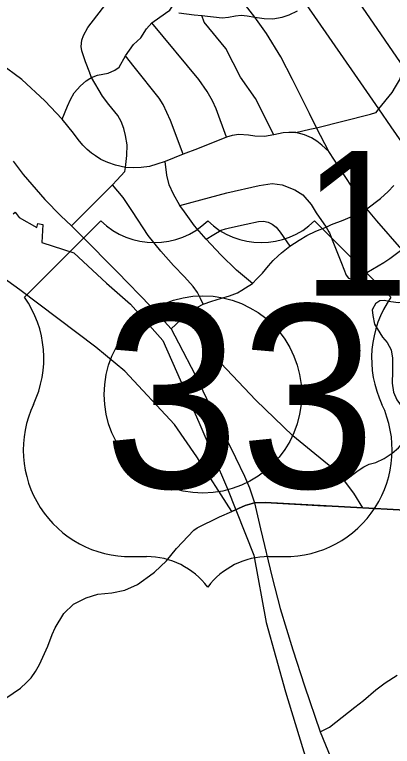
# Model space of a CAD drawing. Extents: x 1659811 to 1934326, y 644115 to 934867.
# Drawn here: x 1807811 to 1810681, y 723342 to 728904 of the extents above; entities that cross this region are included whole.
import ezdxf

# ---------------------------------------------------------------- set-up
doc = ezdxf.new("R2010")
doc.units = 0
for name, color, linetype in [('Default', 7, 'Continuous'), ('GM_X_City_Street', 7, 'Continuous'), ('GM_X_Corporation', 7, 'Continuous'), ('GM_X_Township', 7, 'Continuous'), ('GM_X_US_Route', 7, 'Continuous'), ('GM_X_US_Shield', 7, 'Continuous')]:
    doc.layers.add(name, color=color, linetype=linetype)

msp = doc.modelspace()

# ---------------------------------------------------------------- linework, layer by layer
at = {"layer": 'Default'}
msp.add_circle((1809241.7, 726017.3), 750, dxfattribs=at)
at = {"layer": 'GM_X_City_Street'}
for points in [[(1809648.1, 728866.9), (1809635.2, 728884.8), (1809433.1, 729149), (1809276.9, 729352.6), (1809241.9, 729414.7), (1809166.3, 729590.3), (1809147.9, 729682.1), (1809141.3, 729744.7), (1809137, 729857.7), (1809155.7, 730002.2), (1809203.8, 730195), (1809244.2, 730296), (1809298.6, 730373.7), (1809356.2, 730425), (1809412.1, 730460.7)], [(1811089.2, 728046.2), (1810770.3, 728499.1), (1810309.7, 729173), (1809805.3, 729899.7), (1809752.5, 729999.1)], [(1808381.7, 728461.1), (1808350.6, 728545.7), (1808330.6, 728597.8), (1808321.1, 728630.3), (1808316.8, 728662.9), (1808321.9, 728709.8), (1808334.1, 728746.2), (1808367.1, 728806.1), (1808521.5, 729007.5), (1808552.6, 729046.4), (1808588.3, 729069.7), (1808669.2, 729107), (1808704.9, 729133.4), (1808723.6, 729159.9), (1808801.3, 729324.6), (1808894.5, 729462.9), (1808959.8, 729560.8), (1808986.2, 729590.4), (1809060.9, 729635.5), (1809147.9, 729682.1)], [(1808383.4, 728418.6), (1808395.7, 728425.9), (1808440.9, 728444.1), (1808520.7, 728460.6), (1808571.5, 728483.2), (1808604.2, 728505.6), (1808654.3, 728591.8), (1808714.3, 728676.5), (1808770.2, 728729.3), (1808813.7, 728796.1), (1808854.1, 728842.8), (1808958.3, 728914.3), (1808989.4, 728939.2), (1809029.8, 728999.8), (1809057.7, 729069.7), (1809096.6, 729189.4), (1809112.1, 729234.5), (1809135.5, 729281.1), (1809171.2, 729341.7), (1809203.8, 729383.6), (1809241.9, 729414.7)], [(1812848, 726758.6), (1812801.2, 726760.9), (1812498.1, 726779.5), (1812418.8, 726784.2), (1812310, 726800.5), (1812188, 726823.8), (1812060.5, 726858), (1811969.6, 726888.3), (1811888.8, 726919.4), (1811758.6, 726973.7), (1811606.7, 727055.3), (1811517.5, 727111.7), (1811447.7, 727150.1), (1811392.2, 727201.3), (1811292.4, 727287), (1811213.4, 727357.3), (1811115.3, 727455.4), (1811031.6, 727551.2), (1810941.5, 727663.9), (1810851.5, 727793.1), (1810672.6, 728050.9), (1810578, 728187.2), (1810396.6, 728451.1), (1810028.4, 728980.3)], [(1809059.3, 728918.9), (1809175.9, 728903.4), (1809233.4, 728898.7), (1809387.2, 728880.1), (1809437, 728886.3), (1809489.8, 728895.6), (1809533.4, 728900.3), (1809578.4, 728894.1), (1809635.2, 728884.8), (1809708.2, 728875.4), (1809773.5, 728872.3), (1809843.4, 728884.8), (1809897, 728903.4), (1809959.2, 728933.7)], [(1809780.3, 727991), (1809641.4, 728267.1), (1809526.6, 728428.1), (1809415.2, 728646.9), (1809252, 728847.5), (1809233.4, 728898.7)], [(1810199.6, 727863.4), (1810105.8, 728044), (1810051.1, 728153.3), (1809922.7, 728411.2), (1809834.9, 728583.2), (1809724.5, 728762), (1809648.1, 728866.9)], [(1810529.2, 728153.1), (1810558.1, 728161.2), (1810578, 728187.2), (1810680.5, 728313.1), (1810705.2, 728355.2), (1810734.3, 728406), (1810770.3, 728499.1), (1810788.8, 728593.3), (1810828.9, 728706), (1810872.2, 728789.4), (1810935.5, 728869.7), (1810954.1, 728888.6)], [(1809421.8, 727972.8), (1809342.8, 728188.9), (1809314.1, 728248), (1809275.1, 728319.1), (1809211.4, 728412.5), (1808854.1, 728842.8)], [(1809092.8, 727844.3), (1808994.7, 728098.7), (1808940, 728220.2), (1808909.5, 728269.3), (1808719.8, 728507.3), (1808654.3, 728591.8)], [(1810752.5, 727117.8), (1810562.4, 727336.5), (1810486.9, 727428.5), (1810414, 727535.3), (1810199.6, 727863.4), (1810144, 727912), (1810107.5, 727942.4), (1810065.9, 727968.5), (1810014.7, 727991.9), (1809948.7, 728007.5), (1809894, 728007.5), (1809852.4, 728004.9), (1809780.3, 727991), (1809709.1, 727977.1), (1809637.1, 727979.7), (1809588.4, 727987.6), (1809515.5, 727992.8), (1809464.3, 727986.7), (1809421.8, 727972.8), (1809200.4, 727884.2), (1809092.8, 727844.3), (1808954.8, 727788.8), (1808891.4, 727767.9), (1808835, 727750.6), (1808772.5, 727741.6), (1808714.3, 727739.8), (1808652.7, 727741.9), (1808576.3, 727760.1), (1808519.9, 727779.2), (1808466.9, 727804.4), (1808425.3, 727830.4), (1808394, 727852.1), (1808361.9, 727878.2), (1808328, 727911.2), (1808293.3, 727955.4), (1808257.7, 728002.3), (1808170.9, 728109.1), (1808041.6, 728249.7), (1807866.2, 728411.2), (1807702.2, 728533.5)], [(1808170.9, 728109.1), (1808212.6, 728208), (1808235.6, 728260.1), (1808262.1, 728310.5), (1808310.7, 728364.3), (1808354.9, 728401.6), (1808383.4, 728418.6)], [(1808242.1, 727298), (1808553.7, 727610), (1808588.4, 727647.3), (1808647.5, 727711.5), (1808652.7, 727741.9), (1808664, 727834.8), (1808664.9, 727914.6), (1808654.4, 727986.7), (1808641.4, 728037.9), (1808620.6, 728090.8), (1808594.5, 728136.9), (1808525.9, 728221.9), (1808477.4, 728285.3), (1808395.7, 728425.9), (1808381.8, 728460.6), (1808381.7, 728461.1)], [(1809948.7, 728007.5), (1810054.6, 728033.6), (1810105.8, 728044), (1810514.7, 728149), (1810529.2, 728153.1)], [(1809617.9, 726861.3), (1809497.3, 726961.2), (1809376.6, 727077.5), (1809267.2, 727197.3), (1809178.7, 727299.7), (1809102.3, 727405.6), (1809066.7, 727453.4), (1809018.1, 727538.4), (1808986, 727609.6), (1808967.2, 727684.9), (1808954.8, 727788.8)], [(1809243, 726703.3), (1809222.1, 726745.9), (1809200.4, 726791), (1809168.3, 726837.9), (1809100.6, 726910), (1809017.2, 726997.6), (1808922.6, 727105.3), (1808825.4, 727225.9), (1808707.8, 727407.2), (1808635.5, 727515.3), (1808553.7, 727610)], [(1808999.9, 726516.7), (1809113, 726619.2), (1809155.5, 726651.9), (1809200, 726680.4), (1809243, 726703.3), (1809309.1, 726726.5), (1809376.1, 726746.2), (1809443.8, 726766), (1809505.4, 726790.3), (1809537.3, 726808.6), (1809566.2, 726826.8), (1809617.9, 726861.3), (1809652.1, 726895.3), (1809693.2, 726940.1), (1809738.8, 726994.1), (1809775.3, 727034.4), (1809812.6, 727070.2), (1809839.9, 727093.8), (1809901.6, 727144), (1809972.3, 727190.3), (1810030.8, 727226.1), (1810098.5, 727259.5), (1810177, 727289.6), (1810219.4, 727309), (1810306.9, 727340.9), (1810395.1, 727379.7), (1810486.9, 727428.5), (1810590.5, 727507.4), (1810649.1, 727560.7), (1810692.6, 727604.7)], [(1809066.7, 727453.4), (1809292.2, 727513.7), (1809424.3, 727550.6), (1809668.6, 727604.3), (1809766.7, 727620.9), (1809845, 727609.4), (1809939.5, 727573.8), (1810001.9, 727534), (1810064.5, 727460.2), (1810103, 727398.2), (1810177, 727289.6), (1810199.6, 727252.3), (1810202.2, 727245.8)], [(1810375.8, 726890.3), (1810403.6, 726900.7), (1810486.9, 726944.1), (1810617.1, 727020.5), (1810662.2, 727051.8), (1810752.5, 727117.8), (1810782.9, 727152.5), (1811114.3, 727454.5)], [(1809267.2, 727197.3), (1809323.7, 727232.9), (1809381.4, 727266.4), (1809412.6, 727277), (1809444.3, 727284.1), (1809571.5, 727310.5), (1809662.8, 727332.5), (1809700.8, 727334.8), (1809737.3, 727328), (1809768.5, 727312), (1809798.1, 727289.9), (1809829.3, 727251.2), (1809901.6, 727144)], [(1810202.2, 727245.8), (1810228.2, 727180.3), (1810295, 727014.5), (1810330.6, 726924.2), (1810348, 726900.7), (1810375.8, 726890.3)], [(1810554.6, 726711.5), (1810585.8, 726731.5), (1810618.8, 726735), (1810668.3, 726722.8), (1810727.3, 726716.7), (1810787.2, 726719.3), (1810832.4, 726727.6), (1810875.8, 726737.6), (1810982.5, 726774), (1811057.1, 726810.2)], [(1810554.6, 726711.5), (1810527.2, 726661.1), (1810531.9, 726616.4), (1810546.1, 726550.4), (1810607.3, 726451.3), (1810642.7, 726411.3), (1810671, 726357), (1810682.8, 726293.4), (1810682.8, 726192.1), (1810680.4, 726102.5), (1810691, 726035.3), (1810715.8, 725975.2), (1810755.9, 725919.8), (1810796, 725876.1), (1810847.8, 725849), (1810889.1, 725829), (1810942.1, 725814.9)], [(1810457, 725154.8), (1810389.1, 725266.5), (1810316.8, 725360.7), (1810200.7, 725476.7), (1810091.2, 725566.5), (1809924.8, 725702.3), (1809644.4, 725973.9), (1809377.3, 726254.2)], [(1810316.8, 725360.7), (1810421.1, 725440), (1810463.5, 725467.2), (1810504.8, 725486), (1810554.3, 725499), (1810619.1, 725530.8), (1810679.3, 725570.9), (1810727.6, 725612.1), (1810803, 725701.7), (1810858.4, 725770.1), (1810893.8, 725794.8), (1810942.1, 725814.9)], [(1808863.8, 724658.3), (1808874.1, 724665.6), (1808965, 724752.4), (1809041.9, 724847), (1809171.7, 724985.2), (1809198.9, 725002.1), (1809368.4, 725085.7), (1809460.3, 725127.1), (1809562.7, 725173.9), (1809632.7, 725192.1)], [(1809632.7, 725192.1), (1809714.2, 725196.5), (1810159.7, 725171.6)], [(1810159.7, 725171.6), (1810177.9, 725170.6), (1810457, 725154.8), (1811008.9, 725124.1), (1811550.2, 725092.6), (1811796.8, 725076.1), (1812241.2, 725051.8), (1812460, 725041.7), (1812478.4, 725040.8)], [(1807377.6, 723432), (1807538.1, 723556.2), (1807744.9, 723707.3), (1807856.7, 723783.8), (1807900.1, 723827.3), (1807937.4, 723862.4), (1807970.5, 723910), (1807999.4, 723963.8), (1808063.6, 724102.5), (1808096.7, 724193.5), (1808119.4, 724243.1), (1808184.8, 724350.9), (1808257.8, 724421.7), (1808355, 724470.3), (1808443.4, 724499.1), (1808549.5, 724510.1), (1808649.4, 724530.2), (1808744.2, 724573.6), (1808863.8, 724658.3)], [(1810133.6, 723453.4), (1810203, 723489), (1810396.6, 723639.1), (1810460.8, 723689.5), (1810556.3, 723771.1), (1810627.5, 723825.8), (1810718.6, 723882.2)]]:
    msp.add_lwpolyline(points, dxfattribs=at)
at = {"layer": 'GM_X_Corporation'}
msp.add_lwpolyline([(1807800.8, 727389.4), (1807815.7, 727401.8), (1807844.6, 727362), (1807980.2, 727286.9), (1807987.7, 727316.9), (1808024.9, 727309), (1808017.7, 727171.2), (1808259.8, 727092.5), (1808508, 726862), (1808692.3, 726704.1), (1808937.6, 726426.3), (1809210.9, 725807.5), (1809429, 725299), (1809628.9, 724796.4), (1809722.5, 724284.3), (1809870.1, 723755.9), (1810081.5, 723059.9)], dxfattribs=at)
at = {"layer": 'GM_X_Township'}
msp.add_lwpolyline([(1811008.9, 725124.1), (1810457, 725154.8), (1810177.9, 725170.6), (1809714.2, 725196.5), (1809632.7, 725192.1), (1809562.7, 725173.9), (1809460.3, 725127.1), (1809195.9, 725542.3), (1809026.6, 725789.6), (1808649.2, 726193.1), (1808427.9, 726375.4), (1807849.9, 726813.4), (1807263.6, 727234.4)], dxfattribs=at)
at = {"layer": 'GM_X_US_Route'}
for points in [[(1807800.5, 727791.2), (1807875.7, 727689.5), (1808040.7, 727500.3), (1808162.2, 727375.3), (1808242.1, 727298), (1808315.9, 727225.1), (1808591, 726948.2), (1808847.1, 726686.9), (1808999.9, 726516.7), (1809056.3, 726409.1), (1809185.7, 726160), (1809324.5, 725870.9), (1809418.3, 725683.4), (1809423.7, 725672.5)], [(1809423.7, 725672.5), (1809490.4, 725538.9), (1809558, 725396.9), (1809595.4, 725307.5), (1809632.7, 725192.1), (1809680.4, 724995), (1809767.2, 724626.1), (1809829.7, 724390), (1809924.4, 724074.9), (1810012.9, 723801.5), (1810133.6, 723453.4), (1810294.1, 723056.4), (1810309.8, 723017.5)]]:
    msp.add_lwpolyline(points, dxfattribs=at)
at = {"layer": 'GM_X_US_Shield'}
for p, q in [((1808466, 727336.8), (1807885.9, 726756.8)), ((1810670.3, 726756.8), (1810090.2, 727336.8)), ((1808698, 724784.5), (1808814, 724784.5)), ((1809742.2, 724784.5), (1809858.2, 724784.5))]:
    msp.add_line(p, q, dxfattribs=at)
for centre, radius, start, end in [((1808872.1, 727751.1), 580.1, 225.573, 314.427), ((1809684.2, 727751.1), 580.1, 225.573, 314.427), ((1807220.7, 726290.9), 812.1, 334.5471, 35.0009), ((1811335.5, 726290.9), 812.1, 144.9991, 205.4529), ((1808689, 725596.5), 812.1, 154.8319, 270.6383), ((1809867.2, 725596.5), 812.1, 269.3617, 25.1681), ((1808814, 724204.4), 580.1, 36.8699, 90), ((1809742.2, 724204.4), 580.1, 90, 143.1301)]:
    msp.add_arc(centre, radius, start, end, dxfattribs=at)

# ---------------------------------------------------------------- texts
at = {"layer": 'Default'}
msp.add_text('12.00', height=1100, dxfattribs=at).set_placement((1809991.6, 726767.2))
at = {"layer": 'GM_X_US_Shield'}
msp.add_text('33', height=1392.19, dxfattribs=at).set_placement((1808485.7, 725306.6))

doc.saveas('drawing.dxf')
